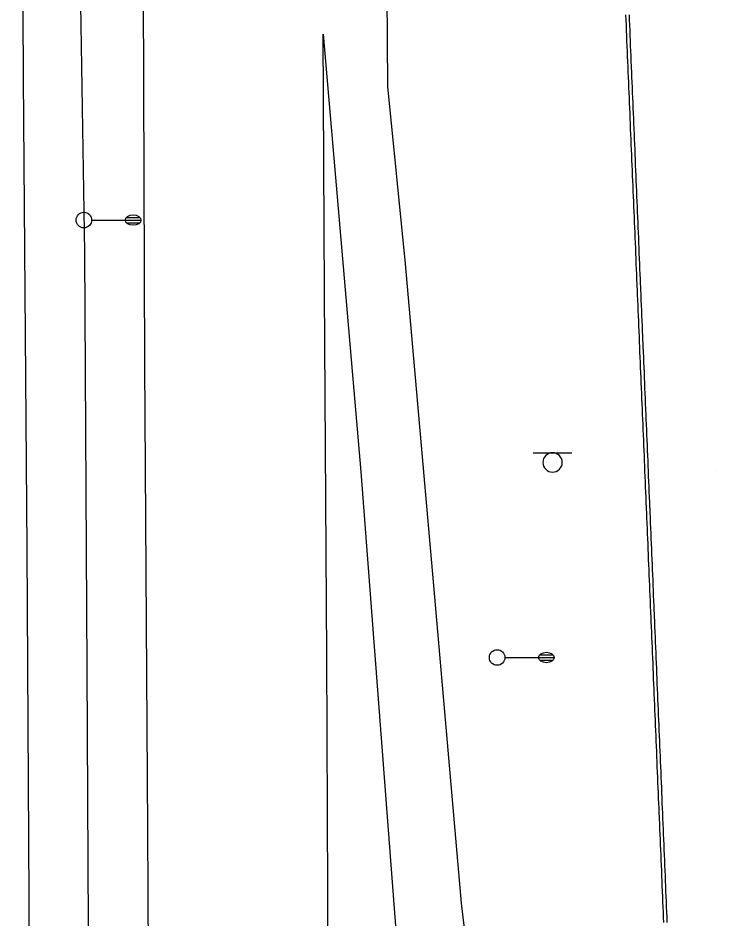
# Model space of a CAD drawing. Extents: x 2145380 to 2157287, y 139568 to 149130.
# Drawn here: x 2150805.1 to 2150939.6, y 143984.8 to 144158.4 of the extents above; entities that cross this region are included whole.
import ezdxf

# ---------------------------------------------------------------- set-up
doc = ezdxf.new("R2010")
doc.units = 0
for name, color, linetype in [('Default', 7, 'Continuous'), ('PR_PREVIOUSLY CONSTRUCTED', 7, 'Continuous'), ('TOPO_Asphalt', 7, 'Continuous'), ('TOPO_Light Pole', 7, 'Continuous'), ('TOPO_Sign', 7, 'Continuous'), ('TOPO_Wall Freestanding', 7, 'Continuous')]:
    doc.layers.add(name, color=color, linetype=linetype)

# ---------------------------------------------------------------- blocks, each defined once
blk = doc.blocks.new('LP')
at = {"layer": 'TOPO_Light Pole'}
blk.add_line((3.81, 0), (20.32, 0), dxfattribs=at)
for points in [[(20.32, 0), (27.94, 0)], [(20.32, 0), (23.5, 0)], [(20.83, 1.27), (27.43, 1.27)], [(20.83, 1.27), (23.5, 1.27)], [(23.71, 1.27), (27.43, 1.27)], [(23.71, 0), (27.94, 0)], [(20.83, -1.27), (27.43, -1.27)], [(20.83, -1.27), (23.5, -1.27)], [(23.71, -1.27), (27.43, -1.27)]]:
    blk.add_lwpolyline(points, dxfattribs=at)
blk.add_circle((0, 0), 3.81, dxfattribs=at)
blk.add_ellipse((24.13, 0), major_axis=(3.81, 0), ratio=0.666667, dxfattribs=at)
blk = doc.blocks.new('POINT_DISPLAY')
at = {"layer": 'Default'}
blk.add_line((0, 0), (0, 0), dxfattribs=at)

msp = doc.modelspace()

# ---------------------------------------------------------------- linework, layer by layer
at = {"layer": 'PR_PREVIOUSLY CONSTRUCTED'}
for points in [[(2150929.6, 143984.15), (2150929.55, 143985.15), (2150929.51, 143986.15), (2150929.47, 143987.14), (2150929.43, 143988.14), (2150929.39, 143989.14), (2150929.35, 143990.14), (2150929.3, 143991.14), (2150929.26, 143992.14), (2150929.22, 143993.14), (2150929.18, 143994.14), (2150929.14, 143995.14), (2150929.09, 143996.14), (2150929.05, 143997.14), (2150929.01, 143998.13), (2150928.97, 143999.13), (2150928.93, 144000.13), (2150928.89, 144001.13), (2150928.84, 144002.13), (2150928.8, 144003.13), (2150928.76, 144004.13), (2150928.74, 144004.58), (2150928.72, 144005.13), (2150928.68, 144006.13), (2150928.64, 144007.13), (2150928.59, 144008.13), (2150928.55, 144009.13), (2150928.51, 144010.12), (2150928.47, 144011.12), (2150928.43, 144012.12), (2150928.38, 144013.12), (2150928.34, 144014.12), (2150928.3, 144015.12), (2150928.26, 144016.12), (2150928.22, 144017.12), (2150928.18, 144018.12), (2150928.13, 144019.12), (2150928.09, 144020.12), (2150928.05, 144021.11), (2150928.01, 144022.11), (2150927.97, 144023.11), (2150927.93, 144024.11), (2150927.88, 144025.11), (2150927.84, 144026.11), (2150927.8, 144027.11), (2150927.76, 144028.11), (2150927.72, 144029.11), (2150927.67, 144030.11), (2150927.63, 144031.11), (2150927.59, 144032.11), (2150927.55, 144033.1), (2150927.51, 144034.1), (2150927.47, 144035.1), (2150927.42, 144036.1), (2150927.38, 144037.1), (2150927.34, 144038.1), (2150927.34, 144038.11), (2150927.3, 144039.1), (2150927.26, 144040.1), (2150927.21, 144041.1), (2150927.17, 144042.1), (2150927.13, 144043.1), (2150927.1, 144043.8), (2150927.09, 144044.09), (2150927.05, 144045.09), (2150927.01, 144046.09), (2150926.96, 144047.09), (2150926.92, 144048.09), (2150926.88, 144049.09), (2150926.84, 144050.09), (2150926.8, 144051.09), (2150926.76, 144052.09), (2150926.71, 144053.09), (2150926.67, 144054.09), (2150926.63, 144055.08), (2150926.59, 144056.08), (2150926.55, 144057.08), (2150926.5, 144058.08), (2150926.46, 144059.08), (2150926.42, 144060.08), (2150926.38, 144061.08), (2150926.34, 144062.08), (2150926.3, 144063.08), (2150926.26, 144063.86), (2150926.25, 144064.08), (2150926.21, 144065.08), (2150926.17, 144066.08), (2150926.13, 144067.07), (2150926.09, 144068.07), (2150926.05, 144069.07), (2150926, 144070.07), (2150925.96, 144071.07), (2150925.92, 144072.07), (2150925.88, 144073.07), (2150925.84, 144074.07), (2150925.79, 144075.07), (2150925.75, 144076.07), (2150925.71, 144077.07), (2150925.67, 144078.06), (2150925.63, 144079.06), (2150925.59, 144080.06), (2150925.54, 144081.06), (2150925.5, 144082.06), (2150925.47, 144082.8), (2150925.46, 144083.06), (2150925.42, 144084.06), (2150925.38, 144085.06), (2150925.34, 144086.06), (2150925.29, 144087.06), (2150925.25, 144088.06), (2150925.21, 144089.06), (2150925.17, 144090.05), (2150925.13, 144091.05), (2150925.08, 144092.05), (2150925.04, 144093.05), (2150925, 144094.05), (2150924.96, 144095.05), (2150924.92, 144095.89), (2150924.92, 144096.05), (2150924.88, 144097.05), (2150924.83, 144098.05), (2150924.79, 144099.05), (2150924.75, 144100.05), (2150924.75, 144100.07), (2150924.71, 144101.04), (2150924.67, 144102.04), (2150924.63, 144103.04), (2150924.58, 144104.04), (2150924.54, 144105.04), (2150924.5, 144106.04), (2150924.47, 144106.73), (2150924.46, 144107.04), (2150924.42, 144108.04), (2150924.37, 144109.04), (2150924.33, 144110.04), (2150924.29, 144111.04), (2150924.25, 144112.04), (2150924.21, 144113.03), (2150924.17, 144114.03), (2150924.12, 144115.03), (2150924.08, 144116.03), (2150924.04, 144117.03), (2150924, 144118.03), (2150923.96, 144119.03), (2150923.91, 144120.03), (2150923.87, 144121.03), (2150923.83, 144122.03), (2150923.79, 144123.03), (2150923.75, 144124.02), (2150923.71, 144125.02), (2150923.66, 144126.02), (2150923.62, 144127.02), (2150923.58, 144128.02), (2150923.54, 144129.02), (2150923.5, 144130.02), (2150923.46, 144131.02), (2150923.41, 144132.02), (2150923.37, 144133.02), (2150923.33, 144134.02), (2150923.29, 144135.02), (2150923.25, 144136.01), (2150923.2, 144137.01), (2150923.2, 144137.23), (2150923.16, 144138.01), (2150923.12, 144139.01), (2150923.08, 144140.01), (2150923.04, 144141.01), (2150923, 144142.01), (2150922.95, 144143.01), (2150922.91, 144144.01), (2150922.87, 144145.01), (2150922.83, 144146.01), (2150922.79, 144147), (2150922.75, 144148), (2150922.71, 144148.74), (2150922.7, 144149), (2150922.66, 144150), (2150922.62, 144151), (2150922.58, 144152), (2150922.54, 144153), (2150922.49, 144154), (2150922.45, 144155), (2150922.41, 144156), (2150922.37, 144157), (2150922.33, 144158), (2150922.29, 144158.99)], [(2150930.26, 143984.17), (2150930.22, 143985.17), (2150930.18, 143986.17), (2150930.14, 143987.17), (2150930.1, 143988.17), (2150930.05, 143989.17), (2150930.01, 143990.17), (2150929.97, 143991.17), (2150929.93, 143992.17), (2150929.89, 143993.17), (2150929.85, 143994.17), (2150929.8, 143995.17), (2150929.76, 143996.16), (2150929.72, 143997.16), (2150929.68, 143998.16), (2150929.64, 143999.16), (2150929.59, 144000.16), (2150929.55, 144001.16), (2150929.51, 144002.16), (2150929.47, 144003.16), (2150929.43, 144004.16), (2150929.41, 144004.61), (2150929.39, 144005.16), (2150929.34, 144006.16), (2150929.3, 144007.15), (2150929.26, 144008.15), (2150929.22, 144009.15), (2150929.18, 144010.15), (2150929.14, 144011.15), (2150929.09, 144012.15), (2150929.05, 144013.15), (2150929.01, 144014.15), (2150928.97, 144015.15), (2150928.93, 144016.15), (2150928.88, 144017.15), (2150928.84, 144018.15), (2150928.8, 144019.14), (2150928.76, 144020.14), (2150928.72, 144021.14), (2150928.68, 144022.14), (2150928.63, 144023.14), (2150928.59, 144024.14), (2150928.55, 144025.14), (2150928.51, 144026.14), (2150928.47, 144027.14), (2150928.43, 144028.14), (2150928.38, 144029.14), (2150928.34, 144030.13), (2150928.3, 144031.13), (2150928.26, 144032.13), (2150928.22, 144033.13), (2150928.17, 144034.13), (2150928.13, 144035.13), (2150928.09, 144036.13), (2150928.05, 144037.13), (2150928.01, 144038.13), (2150928.01, 144038.13), (2150927.97, 144039.13), (2150927.92, 144040.13), (2150927.88, 144041.13), (2150927.84, 144042.12), (2150927.8, 144043.12), (2150927.77, 144043.83), (2150927.76, 144044.12), (2150927.71, 144045.12), (2150927.67, 144046.12), (2150927.63, 144047.12), (2150927.59, 144048.12), (2150927.55, 144049.12), (2150927.51, 144050.12), (2150927.46, 144051.12), (2150927.42, 144052.12), (2150927.38, 144053.11), (2150927.34, 144054.11), (2150927.3, 144055.11), (2150927.26, 144056.11), (2150927.21, 144057.11), (2150927.17, 144058.11), (2150927.13, 144059.11), (2150927.09, 144060.11), (2150927.05, 144061.11), (2150927, 144062.11), (2150926.96, 144063.11), (2150926.93, 144063.88), (2150926.92, 144064.11), (2150926.88, 144065.1), (2150926.84, 144066.1), (2150926.8, 144067.1), (2150926.75, 144068.1), (2150926.71, 144069.1), (2150926.67, 144070.1), (2150926.63, 144071.1), (2150926.59, 144072.1), (2150926.55, 144073.1), (2150926.5, 144074.1), (2150926.46, 144075.1), (2150926.42, 144076.09), (2150926.38, 144077.09), (2150926.34, 144078.09), (2150926.29, 144079.09), (2150926.25, 144080.09), (2150926.21, 144081.09), (2150926.17, 144082.09), (2150926.14, 144082.83), (2150926.13, 144083.09), (2150926.09, 144084.09), (2150926.04, 144085.09), (2150926, 144086.09), (2150925.96, 144087.08), (2150925.92, 144088.08), (2150925.88, 144089.08), (2150925.84, 144090.08), (2150925.79, 144091.08), (2150925.75, 144092.08), (2150925.71, 144093.08), (2150925.67, 144094.08), (2150925.63, 144095.08), (2150925.59, 144095.92), (2150925.58, 144096.08), (2150925.54, 144097.08), (2150925.5, 144098.08), (2150925.46, 144099.07), (2150925.42, 144100.07), (2150925.42, 144100.1), (2150925.38, 144101.07), (2150925.33, 144102.07), (2150925.29, 144103.07), (2150925.25, 144104.07), (2150925.21, 144105.07), (2150925.17, 144106.07), (2150925.14, 144106.76), (2150925.13, 144107.07), (2150925.08, 144108.07), (2150925.04, 144109.07), (2150925, 144110.06), (2150924.96, 144111.06), (2150924.92, 144112.06), (2150924.87, 144113.06), (2150924.83, 144114.06), (2150924.79, 144115.06), (2150924.75, 144116.06), (2150924.71, 144117.06), (2150924.67, 144118.06), (2150924.62, 144119.06), (2150924.58, 144120.06), (2150924.54, 144121.06), (2150924.5, 144122.05), (2150924.46, 144123.05), (2150924.41, 144124.05), (2150924.37, 144125.05), (2150924.33, 144126.05), (2150924.29, 144127.05), (2150924.25, 144128.05), (2150924.21, 144129.05), (2150924.16, 144130.05), (2150924.12, 144131.05), (2150924.08, 144132.05), (2150924.04, 144133.04), (2150924, 144134.04), (2150923.96, 144135.04), (2150923.91, 144136.04), (2150923.87, 144137.04), (2150923.86, 144137.25), (2150923.83, 144138.04), (2150923.79, 144139.04), (2150923.75, 144140.04), (2150923.7, 144141.04), (2150923.66, 144142.04), (2150923.62, 144143.04), (2150923.58, 144144.04), (2150923.54, 144145.03), (2150923.5, 144146.03), (2150923.45, 144147.03), (2150923.41, 144148.03), (2150923.38, 144148.77), (2150923.37, 144149.03), (2150923.33, 144150.03), (2150923.29, 144151.03), (2150923.25, 144152.03), (2150923.2, 144153.03), (2150923.16, 144154.03), (2150923.12, 144155.03), (2150923.08, 144156.02), (2150923.04, 144157.02), (2150922.99, 144158.02), (2150922.95, 144159.02)]]:
    msp.add_lwpolyline(points, dxfattribs=at)
at = {"layer": 'TOPO_Asphalt'}
for points in [[(2150895.37, 143948.05), (2150890.63, 143987.86), (2150885.19, 144049.81), (2150879.81, 144111.03), (2150876.42, 144145.22), (2150875.89, 144216.4), (2150876.36, 144234.56), (2150879.92, 144303.53), (2150882.75, 144358.63)], [(2150807.67, 143887.53), (2150807.44, 143966.31), (2150806.9, 144056.13), (2150806.17, 144146.89), (2150805.66, 144248.28), (2150805.26, 144331.45), (2150805.14, 144352.67)], [(2150828.34, 144353.08), (2150828.15, 144268.17), (2150829.17, 144181.41), (2150829.5, 144091.66), (2150830.07, 144002.07), (2150830.51, 143928.87), (2150830.91, 143895.8)], [(2150866.05, 143879.67), (2150865.06, 143937.66), (2150864.85, 143990.13), (2150864.67, 144035.58), (2150864.21, 144105.64), (2150863.95, 144155.28), (2150871.2, 144071), (2150878.42, 143976.77), (2150880.39, 143949.29), (2150881.94, 143894.16), (2150882.71, 143830.48), (2150883.7, 143742.16), (2150884.39, 143667.9), (2150885.11, 143586.96), (2150885.8, 143496.4), (2150886.28, 143393.88), (2150886.54, 143298.22), (2150886.9, 143186.43), (2150887.34, 143098.73), (2150887.77, 143037.36)]]:
    msp.add_lwpolyline(points, dxfattribs=at)
at = {"layer": 'TOPO_Sign'}
for points in [[(2150904.4, 144074.65), (2150911.89, 144074.66)], [(2150908.15, 144074.65), (2150908.15, 144074.65)], [(2150906.28, 144072.78), (2150906.28, 144072.78)], [(2150910.02, 144072.78), (2150910.02, 144072.78)], [(2150908.15, 144070.91), (2150908.15, 144070.91)]]:
    msp.add_lwpolyline(points, dxfattribs=at)
for start, end in [(90, 180), (360, 90), (180, 270), (270, 0)]:
    msp.add_arc((2150908.15, 144072.78), 1.87, start, end, dxfattribs=at)
at = {"layer": 'TOPO_Wall Freestanding'}
msp.add_lwpolyline([(2150816.91, 144319.52), (2150816.87, 144276.11), (2150815.95, 144245.15), (2150815.62, 144222.72), (2150816.62, 144196.87), (2150817.93, 144113.24), (2150818.37, 144033), (2150819.07, 143908.86), (2150819.34, 143887.25), (2150820.2, 143749.08), (2150821.44, 143516.51), (2150822.31, 143388.94), (2150823.24, 143249.95), (2150824.05, 143083.04), (2150825.67, 143063.22), (2150826.64, 143047.53)], dxfattribs=at)

# ---------------------------------------------------------------- block references
at = {"layer": 'PR_PREVIOUSLY CONSTRUCTED', "xscale": 100.00000000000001, "yscale": 99.99999999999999, "rotation": 92.39404696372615}
msp.add_blockref('POINT_DISPLAY', (2150939.65, 144071.22), dxfattribs=at)
msp.add_blockref('POINT_DISPLAY', (2150939.65, 144071.22), dxfattribs=at)
at = {"layer": 'TOPO_Light Pole', "xscale": 0.39370000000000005, "yscale": 0.3937000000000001}
for p in [(2150817.83, 144119.47), (2150897.47, 144035.2)]:
    msp.add_blockref('LP', p, dxfattribs=at)

doc.saveas('drawing.dxf')
